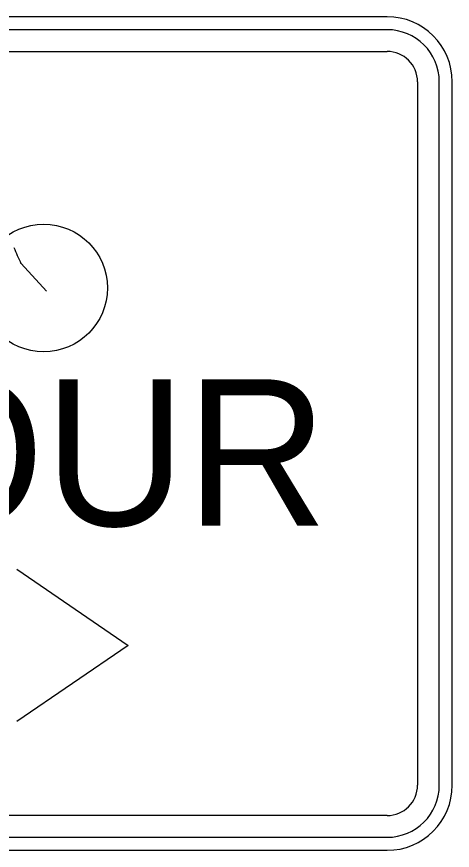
# Model space of a CAD drawing. Extents: x 1458 to 4498, y 17709 to 24109.
# Drawn here: x 1549.37 to 1574.42, y 21044.55 to 21092.55 of the extents above; entities that cross this region are included whole.
import ezdxf

# ---------------------------------------------------------------- set-up
doc = ezdxf.new("R2010")
doc.units = 0
doc.layers.add('P_TRAF_TCP_General', color=7, linetype='Continuous')

msp = doc.modelspace()

# ---------------------------------------------------------------- linework, layer by layer
at = {"layer": 'P_TRAF_TCP_General'}
for p, q in [((1570.674, 21092.546), (1518.174, 21092.546)), ((1570.674, 21091.796), (1518.174, 21091.796)), ((1570.674, 21091.796), (1518.174, 21091.796)), ((1518.174, 21090.546), (1570.674, 21090.546)), ((1572.424, 21088.796), (1572.424, 21048.296)), ((1573.674, 21048.296), (1573.674, 21088.796)), ((1573.674, 21048.296), (1573.674, 21088.796)), ((1574.424, 21048.296), (1574.424, 21088.796)), ((1549.617, 21078.335), (1551.084, 21076.733)), ((1549.617, 21078.335), (1551.084, 21076.733)), ((1570.674, 21046.546), (1518.186, 21046.546)), ((1518.174, 21045.296), (1570.674, 21045.296)), ((1518.186, 21045.296), (1570.674, 21045.296)), ((1518.174, 21044.546), (1570.674, 21044.546))]:
    msp.add_line(p, q, dxfattribs=at)
msp.add_lwpolyline([(1549.368, 21060.729), (1555.774, 21056.342), (1549.368, 21051.956)], dxfattribs=at)
msp.add_lwpolyline([(1549.368, 21060.729), (1555.774, 21056.342), (1549.368, 21051.956)], dxfattribs=at)
msp.add_lwpolyline([(1549.368, 21060.729), (1555.774, 21056.342), (1549.368, 21051.956)], dxfattribs=at)
msp.add_circle((1550.919, 21076.926), 3.673, dxfattribs=at)
for centre, radius, start, end in [((1570.674, 21088.796), 3.75, 0, 90), ((1570.674, 21088.796), 3, 0, 90), ((1570.674, 21088.796), 3, 0, 90), ((1570.674, 21088.796), 1.75, 0, 90), ((1567.542, 21086.916), 19.876, 202.6783, 205.5816), ((1567.542, 21086.916), 19.876, 202.6783, 205.5816), ((1570.674, 21048.296), 3, 270, 0), ((1570.674, 21048.296), 3.75, 270, 0), ((1570.674, 21048.296), 3, 270, 0), ((1570.674, 21048.296), 1.75, 270, 0)]:
    msp.add_arc(centre, radius, start, end, dxfattribs=at)

# ---------------------------------------------------------------- texts
msp.add_text('DETOUR', height=8.4375, dxfattribs=at).set_placement((1519.613, 21063.23))

doc.saveas('drawing.dxf')
